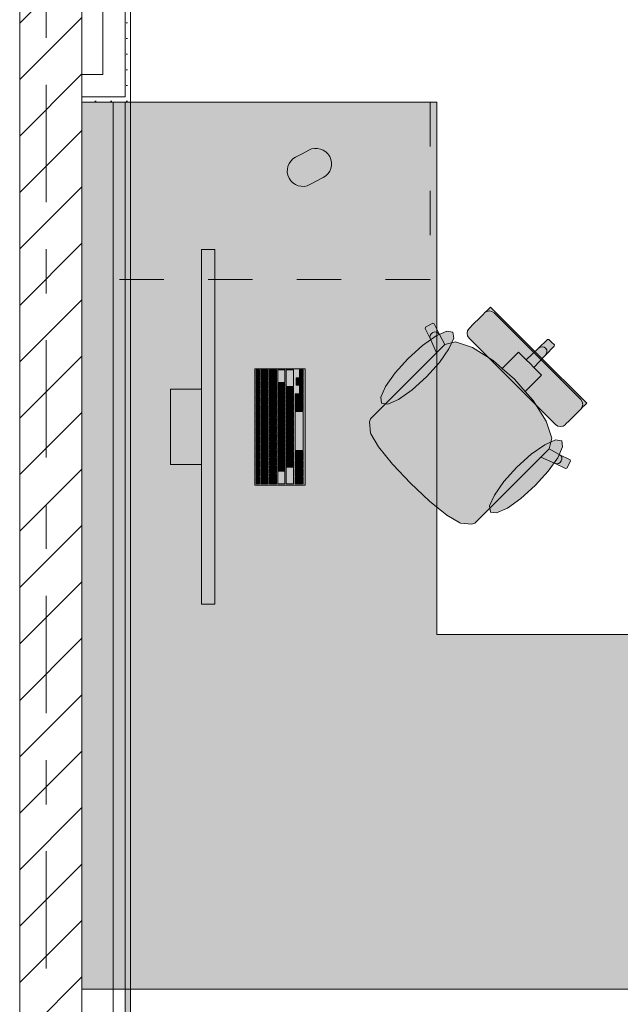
# Model space of a CAD drawing. Header units: metres. Extents: x -3.6 to 84.5, y -11 to 16.8.
# Tile 283 of 361: x 43.7 to 45, y 10.7 to 12.9. Entities that reach past the tile are written whole.
import ezdxf

# ---------------------------------------------------------------- set-up
doc = ezdxf.new("R2010")
doc.units = ezdxf.units.M
doc.header["$MEASUREMENT"] = 0
for name, pattern in [('Strichlinie doppelt', [0.546806, 0.264583, -0.105833, 0.070556, -0.105833]), ('Strichlinie eng', [0.115, 0.075, -0.04]), ('Wipeout_Contour', [1, 0, -1])]:
    doc.linetypes.add(name, pattern=pattern)
for name, color, linetype in [('451 - Universal.Achsen Raster', 7, 'Continuous'), ('605 - Struktur.Wand Innen', 7, 'Continuous'), ('701 - Einrichtung.Möbel', 7, 'Continuous'), ('Neubau_606 - Struktur.Wand Innen Ausbau', 7, 'Continuous'), ('Neubau_653 - Abdeckung.TB Verkofferung', 7, 'Continuous')]:
    doc.layers.add(name, color=color, linetype=linetype)
pattern_1 = [(45, (0, 0), (-0.01767767, 0.01767767), [0, -0.025])]

msp = doc.modelspace()

# ---------------------------------------------------------------- hatches: boundary and pattern name
at = {"layer": '701 - Einrichtung.Möbel', "linetype": 'Continuous', "lineweight": 0, "true_color": 0x3a3a3a}
for points in [[(43.81, 10.69), (46.01, 10.69), (46.01, 11.49), (44.61, 11.49), (44.61, 12.69), (43.81, 12.69)], [(44.3066, 12.5741), (44.2916, 12.5661, 0.994302), (44.3244, 12.5043), (44.3544, 12.5203, 1), (44.3216, 12.5821)], [(44.1099, 11.5578), (44.1099, 12.3578), (44.0799, 12.3578), (44.0799, 11.5578)], [(44.683, 12.1582), (44.7806, 12.0606), (44.8397, 12.1197), (44.7313, 12.2282), (44.726, 12.2229), (44.7236, 12.2205), (44.7181, 12.215), (44.7156, 12.2125), (44.7085, 12.2054), (44.6911, 12.188), (44.6853, 12.1822), (44.6829, 12.1798), (44.6796, 12.1749), (44.6784, 12.169), (44.6796, 12.1632)], [(44.4969, 12.0123), (44.4775, 11.9928), (44.4607, 11.9761), (44.4584, 11.9691), (44.4608, 11.9439), (44.4614, 11.9424), (44.4792, 11.913), (44.5106, 11.8739), (44.5111, 11.8733), (44.5509, 11.8309), (44.8691, 12.1491), (44.8629, 12.1553), (44.8597, 12.1552), (44.8398, 12.1353), (44.812, 12.1093), (44.7948, 12.1265), (44.7787, 12.1104), (44.7578, 12.0895), (44.7373, 12.1074), (44.6906, 12.137), (44.6523, 12.1497), (44.6284, 12.1436), (44.616, 12.1663), (44.604, 12.1907), (44.601, 12.1916), (44.5849, 12.1831), (44.5839, 12.1801), (44.5959, 12.1558), (44.6097, 12.1251)], [(44.5456, 12.1122), (44.5164, 12.0799), (44.4948, 12.0494), (44.4841, 12.0252), (44.4859, 12.0112), (44.4999, 12.0094), (44.524, 12.0201), (44.5546, 12.0417), (44.5869, 12.0709), (44.6161, 12.1032), (44.6377, 12.1338), (44.6484, 12.1579), (44.6466, 12.1719), (44.6326, 12.1737), (44.6085, 12.163), (44.5779, 12.1414)], [(44.7323, 11.7769), (44.845, 11.8897), (44.8758, 11.8759), (44.9001, 11.8639), (44.9031, 11.8649), (44.9116, 11.881), (44.9106, 11.884), (44.8863, 11.896), (44.8636, 11.9084), (44.8697, 11.9323), (44.857, 11.9706), (44.8274, 12.0174), (44.8095, 12.0378), (44.8304, 12.0587), (44.8465, 12.0749), (44.8293, 12.092), (44.8553, 12.1198), (44.8752, 12.1397), (44.8753, 12.1429), (44.8691, 12.1491), (44.5509, 11.8309), (44.5933, 11.7911), (44.5939, 11.7907), (44.633, 11.7592), (44.6624, 11.7414), (44.6639, 11.7408), (44.6891, 11.7384), (44.6961, 11.7407), (44.7128, 11.7575)], [(44.8782, 11.963), (44.8832, 11.9596), (44.889, 11.9585), (44.8949, 11.9596), (44.8998, 11.9629), (44.9022, 11.9653), (44.908, 11.9711), (44.9254, 11.9885), (44.9325, 11.9956), (44.935, 11.9981), (44.9405, 12.0036), (44.9429, 12.006), (44.9482, 12.0113), (44.8397, 12.1197), (44.7806, 12.0606)], [(44.3139, 11.8268), (44.3139, 12.0888), (44.1999, 12.0888), (44.1999, 11.8268)], [(44.2109, 12.0783), (44.2109, 12.0866), (44.2107, 12.0868), (44.2031, 12.0868), (44.2029, 12.0866), (44.2029, 12.07), (44.2031, 12.0698), (44.2107, 12.0698), (44.2109, 12.07)], [(44.2299, 12.0748), (44.2299, 12.0861), (44.2297, 12.0863), (44.2141, 12.0863), (44.2139, 12.0861), (44.2139, 12.0635), (44.2141, 12.0633), (44.2297, 12.0633), (44.2299, 12.0635)], [(44.2489, 12.0783), (44.2489, 12.0861), (44.2487, 12.0863), (44.2331, 12.0863), (44.2329, 12.0861), (44.2329, 12.0705), (44.2331, 12.0703), (44.2487, 12.0703), (44.2489, 12.0705)], [(44.2679, 12.0721), (44.2679, 12.0861), (44.2677, 12.0863), (44.2521, 12.0863), (44.2519, 12.0861), (44.2519, 12.058), (44.2521, 12.0578), (44.2677, 12.0578), (44.2679, 12.058)], [(44.2869, 12.0676), (44.2869, 12.0861), (44.2867, 12.0863), (44.2711, 12.0863), (44.2709, 12.0861), (44.2709, 12.049), (44.2711, 12.0488), (44.2867, 12.0488), (44.2869, 12.049)], [(44.3089, 12.0783), (44.3089, 12.0861), (44.3087, 12.0863), (44.3011, 12.0863), (44.3009, 12.0861), (44.3009, 12.0705), (44.3011, 12.0703), (44.3087, 12.0703), (44.3089, 12.0705)], [(44.2109, 12.0598), (44.2109, 12.0681), (44.2107, 12.0683), (44.2031, 12.0683), (44.2029, 12.0681), (44.2029, 12.0515), (44.2031, 12.0513), (44.2107, 12.0513), (44.2109, 12.0515)], [(44.2299, 12.0533), (44.2299, 12.0611), (44.2297, 12.0613), (44.2141, 12.0613), (44.2139, 12.0611), (44.2139, 12.0455), (44.2141, 12.0453), (44.2297, 12.0453), (44.2299, 12.0455)], [(44.2489, 12.0603), (44.2489, 12.0681), (44.2487, 12.0683), (44.2331, 12.0683), (44.2329, 12.0681), (44.2329, 12.0525), (44.2331, 12.0523), (44.2487, 12.0523), (44.2489, 12.0525)], [(44.3009, 12.0603), (44.3009, 12.0681), (44.3007, 12.0683), (44.2931, 12.0683), (44.2929, 12.0681), (44.2929, 12.0525), (44.2931, 12.0523), (44.3007, 12.0523), (44.3009, 12.0525)], [(44.3089, 12.0603), (44.3089, 12.0681), (44.3087, 12.0683), (44.3011, 12.0683), (44.3009, 12.0681), (44.3009, 12.0525), (44.3011, 12.0523), (44.3087, 12.0523), (44.3089, 12.0525)], [(44.0799, 12.0428), (44.0099, 12.0428), (44.0099, 11.8728), (44.0799, 11.8728)], [(44.2109, 12.0413), (44.2109, 12.0496), (44.2107, 12.0498), (44.2031, 12.0498), (44.2029, 12.0496), (44.2029, 12.033), (44.2031, 12.0328), (44.2107, 12.0328), (44.2109, 12.033)], [(44.2299, 12.0353), (44.2299, 12.0431), (44.2297, 12.0433), (44.2141, 12.0433), (44.2139, 12.0431), (44.2139, 12.0275), (44.2141, 12.0273), (44.2297, 12.0273), (44.2299, 12.0275)], [(44.2489, 12.0423), (44.2489, 12.0501), (44.2487, 12.0503), (44.2331, 12.0503), (44.2329, 12.0501), (44.2329, 12.0345), (44.2331, 12.0343), (44.2487, 12.0343), (44.2489, 12.0345)], [(44.2679, 12.0478), (44.2679, 12.0556), (44.2677, 12.0558), (44.2521, 12.0558), (44.2519, 12.0556), (44.2519, 12.04), (44.2521, 12.0398), (44.2677, 12.0398), (44.2679, 12.04)], [(44.2679, 12.0298), (44.2679, 12.0376), (44.2677, 12.0378), (44.2521, 12.0378), (44.2519, 12.0376), (44.2519, 12.022), (44.2521, 12.0218), (44.2677, 12.0218), (44.2679, 12.022)], [(44.2869, 12.0388), (44.2869, 12.0466), (44.2867, 12.0468), (44.2711, 12.0468), (44.2709, 12.0466), (44.2709, 12.031), (44.2711, 12.0308), (44.2867, 12.0308), (44.2869, 12.031)], [(44.3089, 12.0423), (44.3089, 12.0501), (44.3087, 12.0503), (44.3011, 12.0503), (44.3009, 12.0501), (44.3009, 12.0345), (44.3011, 12.0343), (44.3087, 12.0343), (44.3089, 12.0345)], [(44.2109, 12.0228), (44.2109, 12.0311), (44.2107, 12.0313), (44.2031, 12.0313), (44.2029, 12.0311), (44.2029, 12.0145), (44.2031, 12.0143), (44.2107, 12.0143), (44.2109, 12.0145)], [(44.2299, 12.0173), (44.2299, 12.0251), (44.2297, 12.0253), (44.2141, 12.0253), (44.2139, 12.0251), (44.2139, 12.0095), (44.2141, 12.0093), (44.2297, 12.0093), (44.2299, 12.0095)], [(44.2489, 12.0243), (44.2489, 12.0321), (44.2487, 12.0323), (44.2331, 12.0323), (44.2329, 12.0321), (44.2329, 12.0165), (44.2331, 12.0163), (44.2487, 12.0163), (44.2489, 12.0165)], [(44.2489, 12.0063), (44.2489, 12.0141), (44.2487, 12.0143), (44.2331, 12.0143), (44.2329, 12.0141), (44.2329, 11.9985), (44.2331, 11.9983), (44.2487, 11.9983), (44.2489, 11.9985)], [(44.2679, 12.0118), (44.2679, 12.0196), (44.2677, 12.0198), (44.2521, 12.0198), (44.2519, 12.0196), (44.2519, 12.004), (44.2521, 12.0038), (44.2677, 12.0038), (44.2679, 12.004)], [(44.2869, 12.0208), (44.2869, 12.0286), (44.2867, 12.0288), (44.2711, 12.0288), (44.2709, 12.0286), (44.2709, 12.013), (44.2711, 12.0128), (44.2867, 12.0128), (44.2869, 12.013)], [(44.3089, 12.0243), (44.3089, 12.0321), (44.3087, 12.0323), (44.2911, 12.0323), (44.2909, 12.0321), (44.2909, 12.0165), (44.2911, 12.0163), (44.3087, 12.0163), (44.3089, 12.0165)], [(44.3089, 12.0046), (44.3089, 12.0141), (44.3087, 12.0143), (44.2911, 12.0143), (44.2909, 12.0141), (44.2909, 11.995), (44.2911, 11.9948), (44.3087, 11.9948), (44.3089, 11.995)], [(44.2109, 12.0043), (44.2109, 12.0126), (44.2107, 12.0128), (44.2031, 12.0128), (44.2029, 12.0126), (44.2029, 11.996), (44.2031, 11.9958), (44.2107, 11.9958), (44.2109, 11.996)], [(44.2109, 11.9858), (44.2109, 11.9941), (44.2107, 11.9943), (44.2031, 11.9943), (44.2029, 11.9941), (44.2029, 11.9775), (44.2031, 11.9773), (44.2107, 11.9773), (44.2109, 11.9775)], [(44.2299, 11.9993), (44.2299, 12.0071), (44.2297, 12.0073), (44.2141, 12.0073), (44.2139, 12.0071), (44.2139, 11.9915), (44.2141, 11.9913), (44.2297, 11.9913), (44.2299, 11.9915)], [(44.2489, 11.9883), (44.2489, 11.9961), (44.2487, 11.9963), (44.2331, 11.9963), (44.2329, 11.9961), (44.2329, 11.9805), (44.2331, 11.9803), (44.2487, 11.9803), (44.2489, 11.9805)], [(44.2679, 11.9938), (44.2679, 12.0016), (44.2677, 12.0018), (44.2521, 12.0018), (44.2519, 12.0016), (44.2519, 11.986), (44.2521, 11.9858), (44.2677, 11.9858), (44.2679, 11.986)], [(44.2869, 12.0028), (44.2869, 12.0106), (44.2867, 12.0108), (44.2711, 12.0108), (44.2709, 12.0106), (44.2709, 11.995), (44.2711, 11.9948), (44.2867, 11.9948), (44.2869, 11.995)], [(44.2869, 11.9848), (44.2869, 11.9926), (44.2867, 11.9928), (44.2711, 11.9928), (44.2709, 11.9926), (44.2709, 11.977), (44.2711, 11.9768), (44.2867, 11.9768), (44.2869, 11.977)], [(44.3089, 11.9488), (44.3089, 11.9926), (44.3087, 11.9928), (44.2911, 11.9928), (44.2909, 11.9926), (44.2909, 11.905), (44.2911, 11.9048), (44.3087, 11.9048), (44.3089, 11.905)], [(44.2109, 11.9673), (44.2109, 11.9756), (44.2107, 11.9758), (44.2031, 11.9758), (44.2029, 11.9756), (44.2029, 11.959), (44.2031, 11.9588), (44.2107, 11.9588), (44.2109, 11.959)], [(44.2299, 11.9813), (44.2299, 11.9891), (44.2297, 11.9893), (44.2141, 11.9893), (44.2139, 11.9891), (44.2139, 11.9735), (44.2141, 11.9733), (44.2297, 11.9733), (44.2299, 11.9735)], [(44.2299, 11.9633), (44.2299, 11.9711), (44.2297, 11.9713), (44.2141, 11.9713), (44.2139, 11.9711), (44.2139, 11.9555), (44.2141, 11.9553), (44.2297, 11.9553), (44.2299, 11.9555)], [(44.2489, 11.9703), (44.2489, 11.9781), (44.2487, 11.9783), (44.2331, 11.9783), (44.2329, 11.9781), (44.2329, 11.9625), (44.2331, 11.9623), (44.2487, 11.9623), (44.2489, 11.9625)], [(44.2679, 11.9758), (44.2679, 11.9836), (44.2677, 11.9838), (44.2521, 11.9838), (44.2519, 11.9836), (44.2519, 11.968), (44.2521, 11.9678), (44.2677, 11.9678), (44.2679, 11.968)], [(44.2869, 11.9668), (44.2869, 11.9746), (44.2867, 11.9748), (44.2711, 11.9748), (44.2709, 11.9746), (44.2709, 11.959), (44.2711, 11.9588), (44.2867, 11.9588), (44.2869, 11.959)], [(44.2109, 11.9488), (44.2109, 11.9571), (44.2107, 11.9573), (44.2031, 11.9573), (44.2029, 11.9571), (44.2029, 11.9405), (44.2031, 11.9403), (44.2107, 11.9403), (44.2109, 11.9405)], [(44.2299, 11.9453), (44.2299, 11.9531), (44.2297, 11.9533), (44.2141, 11.9533), (44.2139, 11.9531), (44.2139, 11.9375), (44.2141, 11.9373), (44.2297, 11.9373), (44.2299, 11.9375)], [(44.2489, 11.9523), (44.2489, 11.9601), (44.2487, 11.9603), (44.2331, 11.9603), (44.2329, 11.9601), (44.2329, 11.9445), (44.2331, 11.9443), (44.2487, 11.9443), (44.2489, 11.9445)], [(44.2679, 11.9578), (44.2679, 11.9656), (44.2677, 11.9658), (44.2521, 11.9658), (44.2519, 11.9656), (44.2519, 11.95), (44.2521, 11.9498), (44.2677, 11.9498), (44.2679, 11.95)], [(44.2679, 11.9398), (44.2679, 11.9476), (44.2677, 11.9478), (44.2521, 11.9478), (44.2519, 11.9476), (44.2519, 11.932), (44.2521, 11.9318), (44.2677, 11.9318), (44.2679, 11.932)], [(44.2869, 11.9488), (44.2869, 11.9566), (44.2867, 11.9568), (44.2711, 11.9568), (44.2709, 11.9566), (44.2709, 11.941), (44.2711, 11.9408), (44.2867, 11.9408), (44.2869, 11.941)], [(44.2109, 11.9303), (44.2109, 11.9386), (44.2107, 11.9388), (44.2031, 11.9388), (44.2029, 11.9386), (44.2029, 11.922), (44.2031, 11.9218), (44.2107, 11.9218), (44.2109, 11.922)], [(44.2299, 11.9273), (44.2299, 11.9351), (44.2297, 11.9353), (44.2141, 11.9353), (44.2139, 11.9351), (44.2139, 11.9195), (44.2141, 11.9193), (44.2297, 11.9193), (44.2299, 11.9195)], [(44.2489, 11.9343), (44.2489, 11.9421), (44.2487, 11.9423), (44.2331, 11.9423), (44.2329, 11.9421), (44.2329, 11.9265), (44.2331, 11.9263), (44.2487, 11.9263), (44.2489, 11.9265)], [(44.2679, 11.9218), (44.2679, 11.9296), (44.2677, 11.9298), (44.2521, 11.9298), (44.2519, 11.9296), (44.2519, 11.914), (44.2521, 11.9138), (44.2677, 11.9138), (44.2679, 11.914)], [(44.2869, 11.9308), (44.2869, 11.9386), (44.2867, 11.9388), (44.2711, 11.9388), (44.2709, 11.9386), (44.2709, 11.923), (44.2711, 11.9228), (44.2867, 11.9228), (44.2869, 11.923)], [(44.8322, 11.8256), (44.8614, 11.8579), (44.883, 11.8885), (44.8937, 11.9126), (44.8919, 11.9266), (44.8779, 11.9284), (44.8538, 11.9177), (44.8232, 11.8961), (44.7909, 11.8669), (44.7617, 11.8346), (44.7401, 11.804), (44.7294, 11.7799), (44.7312, 11.7659), (44.7452, 11.7641), (44.7694, 11.7748), (44.7999, 11.7964)], [(44.2109, 11.9118), (44.2109, 11.9201), (44.2107, 11.9203), (44.2031, 11.9203), (44.2029, 11.9201), (44.2029, 11.9035), (44.2031, 11.9033), (44.2107, 11.9033), (44.2109, 11.9035)], [(44.2299, 11.9093), (44.2299, 11.9171), (44.2297, 11.9173), (44.2141, 11.9173), (44.2139, 11.9171), (44.2139, 11.9015), (44.2141, 11.9013), (44.2297, 11.9013), (44.2299, 11.9015)], [(44.2489, 11.9163), (44.2489, 11.9241), (44.2487, 11.9243), (44.2331, 11.9243), (44.2329, 11.9241), (44.2329, 11.9085), (44.2331, 11.9083), (44.2487, 11.9083), (44.2489, 11.9085)], [(44.2489, 11.8983), (44.2489, 11.9061), (44.2487, 11.9063), (44.2331, 11.9063), (44.2329, 11.9061), (44.2329, 11.8905), (44.2331, 11.8903), (44.2487, 11.8903), (44.2489, 11.8905)], [(44.2679, 11.9038), (44.2679, 11.9116), (44.2677, 11.9118), (44.2521, 11.9118), (44.2519, 11.9116), (44.2519, 11.896), (44.2521, 11.8958), (44.2677, 11.8958), (44.2679, 11.896)], [(44.2869, 11.9128), (44.2869, 11.9206), (44.2867, 11.9208), (44.2711, 11.9208), (44.2709, 11.9206), (44.2709, 11.905), (44.2711, 11.9048), (44.2867, 11.9048), (44.2869, 11.905)], [(44.2109, 11.8933), (44.2109, 11.9016), (44.2107, 11.9018), (44.2031, 11.9018), (44.2029, 11.9016), (44.2029, 11.885), (44.2031, 11.8848), (44.2107, 11.8848), (44.2109, 11.885)], [(44.2109, 11.8748), (44.2109, 11.8831), (44.2107, 11.8833), (44.2031, 11.8833), (44.2029, 11.8831), (44.2029, 11.8665), (44.2031, 11.8663), (44.2107, 11.8663), (44.2109, 11.8665)], [(44.2299, 11.8913), (44.2299, 11.8991), (44.2297, 11.8993), (44.2141, 11.8993), (44.2139, 11.8991), (44.2139, 11.8835), (44.2141, 11.8833), (44.2297, 11.8833), (44.2299, 11.8835)], [(44.2299, 11.8733), (44.2299, 11.8811), (44.2297, 11.8813), (44.2141, 11.8813), (44.2139, 11.8811), (44.2139, 11.8655), (44.2141, 11.8653), (44.2297, 11.8653), (44.2299, 11.8655)], [(44.2489, 11.8803), (44.2489, 11.8881), (44.2487, 11.8883), (44.2331, 11.8883), (44.2329, 11.8881), (44.2329, 11.8725), (44.2331, 11.8723), (44.2487, 11.8723), (44.2489, 11.8725)], [(44.2679, 11.8858), (44.2679, 11.8936), (44.2677, 11.8938), (44.2521, 11.8938), (44.2519, 11.8936), (44.2519, 11.878), (44.2521, 11.8778), (44.2677, 11.8778), (44.2679, 11.878)], [(44.2869, 11.8948), (44.2869, 11.9026), (44.2867, 11.9028), (44.2711, 11.9028), (44.2709, 11.9026), (44.2709, 11.887), (44.2711, 11.8868), (44.2867, 11.8868), (44.2869, 11.887)], [(44.2869, 11.8768), (44.2869, 11.8846), (44.2867, 11.8848), (44.2711, 11.8848), (44.2709, 11.8846), (44.2709, 11.869), (44.2711, 11.8688), (44.2867, 11.8688), (44.2869, 11.869)], [(44.3089, 11.8931), (44.3089, 11.9026), (44.3087, 11.9028), (44.2911, 11.9028), (44.2909, 11.9026), (44.2909, 11.8835), (44.2911, 11.8833), (44.3087, 11.8833), (44.3089, 11.8835)], [(44.3089, 11.8733), (44.3089, 11.8811), (44.3087, 11.8813), (44.2911, 11.8813), (44.2909, 11.8811), (44.2909, 11.8655), (44.2911, 11.8653), (44.3087, 11.8653), (44.3089, 11.8655)], [(44.2109, 11.8563), (44.2109, 11.8646), (44.2107, 11.8648), (44.2031, 11.8648), (44.2029, 11.8646), (44.2029, 11.848), (44.2031, 11.8478), (44.2107, 11.8478), (44.2109, 11.848)], [(44.2299, 11.8553), (44.2299, 11.8631), (44.2297, 11.8633), (44.2141, 11.8633), (44.2139, 11.8631), (44.2139, 11.8475), (44.2141, 11.8473), (44.2297, 11.8473), (44.2299, 11.8475)], [(44.2489, 11.8623), (44.2489, 11.8701), (44.2487, 11.8703), (44.2331, 11.8703), (44.2329, 11.8701), (44.2329, 11.8545), (44.2331, 11.8543), (44.2487, 11.8543), (44.2489, 11.8545)], [(44.2679, 11.8678), (44.2679, 11.8756), (44.2677, 11.8758), (44.2521, 11.8758), (44.2519, 11.8756), (44.2519, 11.86), (44.2521, 11.8598), (44.2677, 11.8598), (44.2679, 11.86)], [(44.2869, 11.8481), (44.2869, 11.8666), (44.2867, 11.8668), (44.2711, 11.8668), (44.2709, 11.8666), (44.2709, 11.8295), (44.2711, 11.8293), (44.2867, 11.8293), (44.2869, 11.8295)], [(44.3089, 11.8553), (44.3089, 11.8631), (44.3087, 11.8633), (44.2911, 11.8633), (44.2909, 11.8631), (44.2909, 11.8475), (44.2911, 11.8473), (44.3087, 11.8473), (44.3089, 11.8475)], [(44.2109, 11.8378), (44.2109, 11.8461), (44.2107, 11.8463), (44.2031, 11.8463), (44.2029, 11.8461), (44.2029, 11.8295), (44.2031, 11.8293), (44.2107, 11.8293), (44.2109, 11.8295)], [(44.2299, 11.8373), (44.2299, 11.8451), (44.2297, 11.8453), (44.2141, 11.8453), (44.2139, 11.8451), (44.2139, 11.8295), (44.2141, 11.8293), (44.2297, 11.8293), (44.2299, 11.8295)], [(44.2489, 11.8408), (44.2489, 11.8521), (44.2487, 11.8523), (44.2331, 11.8523), (44.2329, 11.8521), (44.2329, 11.8295), (44.2331, 11.8293), (44.2487, 11.8293), (44.2489, 11.8295)], [(44.2679, 11.8436), (44.2679, 11.8576), (44.2677, 11.8578), (44.2521, 11.8578), (44.2519, 11.8576), (44.2519, 11.8295), (44.2521, 11.8293), (44.2677, 11.8293), (44.2679, 11.8295)], [(44.3089, 11.8373), (44.3089, 11.8451), (44.3087, 11.8453), (44.2911, 11.8453), (44.2909, 11.8451), (44.2909, 11.8295), (44.2911, 11.8293), (44.3087, 11.8293), (44.3089, 11.8295)]]:
    msp.add_hatch(color=250, dxfattribs=at).paths.add_polyline_path(points)
at = {"layer": 'Neubau_606 - Struktur.Wand Innen Ausbau', "linetype": 'Continuous', "lineweight": 0, "true_color": 0x000000}
h = msp.add_hatch(dxfattribs=at)
h.set_pattern_fill('Gips_0001', color=18, style=0, pattern_type=2)
h.set_pattern_definition(pattern_1)
h.paths.add_polyline_path([(43.92, 12.7025), (43.92, 13.445), (43.9075, 13.445), (43.9075, 12.7025)])
h = msp.add_hatch(dxfattribs=at)
h.set_pattern_fill('Gips_0001', color=18, style=0, pattern_type=2)
h.set_pattern_definition(pattern_1)
h.paths.add_polyline_path([(43.9075, 12.7025), (43.9075, 12.69), (43.92, 12.69)])
h = msp.add_hatch(dxfattribs=at)
h.set_pattern_fill('Gips_0001', color=18, style=0, pattern_type=2)
h.set_pattern_definition(pattern_1)
h.paths.add_polyline_path([(43.9075, 12.7025), (43.92, 12.69), (43.92, 12.7025)])
at = {"layer": 'Neubau_653 - Abdeckung.TB Verkofferung', "linetype": 'Continuous', "lineweight": 0, "true_color": 0x000000}
h = msp.add_hatch(dxfattribs=at)
h.set_pattern_fill('Gips_0001', color=18, style=0, pattern_type=2)
h.set_pattern_definition(pattern_1)
h.paths.add_polyline_path([(43.92, 8.6495), (43.92, 12.69), (43.9075, 12.69), (43.9075, 8.6495)])

# ---------------------------------------------------------------- linework, layer by layer
at = {"layer": '701 - Einrichtung.Möbel', "color": 7, "linetype": 'Strichlinie eng', "lineweight": 5, "true_color": 0xebebeb}
for p, q in [((44.595, 12.69), (44.595, 12.29)), ((44.595, 12.29), (43.81, 12.29))]:
    msp.add_line(p, q, dxfattribs=at)
at = {"layer": '701 - Einrichtung.Möbel', "color": 7, "linetype": 'Continuous', "lineweight": 5, "true_color": 0xebebeb}
for p, q in [((44.7156, 12.2125), (44.7181, 12.215)), ((44.7181, 12.215), (44.7236, 12.2205)), ((44.723, 12.2183), (44.7181, 12.215)), ((44.7289, 12.2194), (44.723, 12.2183)), ((44.7236, 12.2205), (44.726, 12.2229)), ((44.726, 12.2229), (44.7313, 12.2282)), ((44.7347, 12.2182), (44.7289, 12.2194)), ((44.7313, 12.2282), (44.8397, 12.1197)), ((44.7397, 12.2149), (44.7347, 12.2182)), ((44.8373, 12.1173), (44.7397, 12.2149)), ((44.6911, 12.188), (44.7085, 12.2054)), ((44.7085, 12.2054), (44.7156, 12.2125)), ((44.5839, 12.1801), (44.5849, 12.1831)), ((44.5959, 12.1558), (44.5839, 12.1801)), ((44.5849, 12.1831), (44.601, 12.1916)), ((44.5976, 12.1681), (44.6011, 12.1709)), ((44.601, 12.1916), (44.604, 12.1907)), ((44.6011, 12.1709), (44.6053, 12.1722)), ((44.604, 12.1907), (44.616, 12.1663)), ((44.6053, 12.1722), (44.6096, 12.1718)), ((44.6096, 12.1718), (44.6134, 12.1697)), ((44.6134, 12.1697), (44.616, 12.1663)), ((44.6784, 12.169), (44.6796, 12.1749)), ((44.6796, 12.1749), (44.6829, 12.1798)), ((44.6829, 12.1798), (44.6853, 12.1822)), ((44.6853, 12.1822), (44.6911, 12.188)), ((44.5948, 12.16), (44.5954, 12.1643)), ((44.5959, 12.1558), (44.5948, 12.16)), ((44.5954, 12.1643), (44.5976, 12.1681)), ((44.6097, 12.1251), (44.5959, 12.1558)), ((44.616, 12.1663), (44.6284, 12.1436)), ((44.6284, 12.1436), (44.6523, 12.1497)), ((44.6523, 12.1497), (44.6906, 12.137)), ((44.6796, 12.1632), (44.6784, 12.169)), ((44.683, 12.1582), (44.6796, 12.1632)), ((44.7806, 12.0606), (44.683, 12.1582)), ((44.8398, 12.1353), (44.8597, 12.1552)), ((44.8597, 12.1552), (44.8629, 12.1553)), ((44.8629, 12.1553), (44.8691, 12.1491)), ((44.8753, 12.1429), (44.8691, 12.1491)), ((44.4969, 12.0123), (44.6097, 12.1251)), ((44.6282, 12.1435), (44.6097, 12.1251)), ((44.6282, 12.1435), (44.6284, 12.1436)), ((44.6906, 12.137), (44.7373, 12.1074)), ((44.7787, 12.1104), (44.7948, 12.1265)), ((44.7948, 12.1265), (44.812, 12.1093)), ((44.812, 12.1093), (44.8398, 12.1353)), ((44.8398, 12.1353), (44.8435, 12.1378)), ((44.8435, 12.1378), (44.8478, 12.1388)), ((44.8478, 12.1388), (44.8521, 12.138)), ((44.8521, 12.138), (44.8556, 12.1356)), ((44.8553, 12.1198), (44.8752, 12.1397)), ((44.858, 12.1321), (44.8556, 12.1356)), ((44.8578, 12.1235), (44.8587, 12.1278)), ((44.8587, 12.1278), (44.858, 12.1321)), ((44.8752, 12.1397), (44.8753, 12.1429)), ((44.7373, 12.1074), (44.7578, 12.0895)), ((44.7578, 12.0895), (44.7787, 12.1104)), ((44.812, 12.1093), (44.8207, 12.1007)), ((44.8293, 12.092), (44.8553, 12.1198)), ((44.8373, 12.1173), (44.9349, 12.0197)), ((44.9482, 12.0113), (44.8397, 12.1197)), ((44.8553, 12.1198), (44.8578, 12.1235)), ((44.7578, 12.0895), (44.7854, 12.0654)), ((44.8293, 12.092), (44.8207, 12.1007)), ((44.8465, 12.0749), (44.8293, 12.092)), ((44.7806, 12.0606), (44.8782, 11.963)), ((44.8095, 12.0378), (44.7854, 12.0654)), ((44.8095, 12.0378), (44.8304, 12.0587)), ((44.8304, 12.0587), (44.8465, 12.0749)), ((44.8274, 12.0174), (44.8095, 12.0378)), ((44.857, 11.9706), (44.8274, 12.0174)), ((44.9349, 12.0197), (44.9382, 12.0147)), ((44.9382, 12.0147), (44.9394, 12.0089)), ((44.4607, 11.9761), (44.4775, 11.9928)), ((44.4775, 11.9928), (44.4969, 12.0123)), ((44.9254, 11.9885), (44.9325, 11.9956)), ((44.9325, 11.9956), (44.935, 11.9981)), ((44.935, 11.9981), (44.9405, 12.0036)), ((44.9383, 12.003), (44.935, 11.9981)), ((44.9394, 12.0089), (44.9383, 12.003)), ((44.9405, 12.0036), (44.9429, 12.006)), ((44.9429, 12.006), (44.9482, 12.0113)), ((44.4584, 11.9691), (44.4607, 11.9761)), ((44.8697, 11.9323), (44.857, 11.9706)), ((44.9022, 11.9653), (44.908, 11.9711)), ((44.908, 11.9711), (44.9254, 11.9885)), ((44.4608, 11.9439), (44.4584, 11.9691)), ((44.8782, 11.963), (44.8832, 11.9596)), ((44.8832, 11.9596), (44.889, 11.9585)), ((44.889, 11.9585), (44.8949, 11.9596)), ((44.8949, 11.9596), (44.8998, 11.9629)), ((44.8998, 11.9629), (44.9022, 11.9653)), ((44.4614, 11.9424), (44.4608, 11.9439)), ((44.4792, 11.913), (44.4614, 11.9424)), ((44.8636, 11.9084), (44.8697, 11.9323)), ((44.5106, 11.8739), (44.4792, 11.913)), ((44.8635, 11.9082), (44.845, 11.8897)), ((44.8635, 11.9082), (44.8636, 11.9084)), ((44.8863, 11.896), (44.8636, 11.9084)), ((44.7323, 11.7769), (44.845, 11.8897)), ((44.845, 11.8897), (44.8758, 11.8759)), ((44.8897, 11.8934), (44.8863, 11.896)), ((44.9106, 11.884), (44.8863, 11.896)), ((44.8881, 11.8776), (44.8909, 11.8811)), ((44.8918, 11.8897), (44.8897, 11.8934)), ((44.8909, 11.8811), (44.8922, 11.8853)), ((44.8922, 11.8853), (44.8918, 11.8897)), ((44.9031, 11.8649), (44.9116, 11.881)), ((44.9116, 11.881), (44.9106, 11.884)), ((44.5111, 11.8733), (44.5106, 11.8739)), ((44.5509, 11.8309), (44.5111, 11.8733)), ((44.8758, 11.8759), (44.8799, 11.8748)), ((44.8758, 11.8759), (44.9001, 11.8639)), ((44.8799, 11.8748), (44.8843, 11.8754)), ((44.8843, 11.8754), (44.8881, 11.8776)), ((44.9001, 11.8639), (44.9031, 11.8649)), ((44.5509, 11.8309), (44.5933, 11.7911)), ((44.5933, 11.7911), (44.5939, 11.7907)), ((44.5939, 11.7907), (44.633, 11.7592)), ((44.7128, 11.7575), (44.7323, 11.7769)), ((44.633, 11.7592), (44.6624, 11.7414)), ((44.6961, 11.7407), (44.7128, 11.7575)), ((44.6624, 11.7414), (44.6639, 11.7408)), ((44.6639, 11.7408), (44.6891, 11.7384)), ((44.6891, 11.7384), (44.6961, 11.7407))]:
    msp.add_line(p, q, dxfattribs=at)
at = {"layer": '701 - Einrichtung.Möbel', "color": 7, "linetype": 'Continuous', "lineweight": 5, "true_color": 0xebebeb, "flags": 128}
for points in [[(43.81, 10.69), (43.81, 12.69), (44.61, 12.69), (44.61, 11.49), (46.01, 11.49), (46.01, 10.69)], [(44.1099, 11.5578), (44.1099, 12.3578), (44.0799, 12.3578), (44.0799, 11.5578)], [(44.5456, 12.1122), (44.5779, 12.1414), (44.6085, 12.163), (44.6326, 12.1737), (44.6466, 12.1719), (44.6484, 12.1579), (44.6377, 12.1338), (44.6161, 12.1032), (44.5869, 12.0709), (44.5546, 12.0417), (44.524, 12.0201), (44.4999, 12.0094), (44.4859, 12.0112), (44.4841, 12.0252), (44.4948, 12.0494), (44.5164, 12.0799)], [(44.3139, 11.8268), (44.3139, 12.0888), (44.1999, 12.0888), (44.1999, 11.8268)], [(44.2109, 12.0783), (44.2109, 12.0866), (44.2107, 12.0868), (44.2031, 12.0868), (44.2029, 12.0866), (44.2029, 12.07), (44.2031, 12.0698), (44.2107, 12.0698), (44.2109, 12.07)], [(44.2299, 12.0748), (44.2299, 12.0861), (44.2297, 12.0863), (44.2141, 12.0863), (44.2139, 12.0861), (44.2139, 12.0635), (44.2141, 12.0633), (44.2297, 12.0633), (44.2299, 12.0635)], [(44.2489, 12.0783), (44.2489, 12.0861), (44.2487, 12.0863), (44.2331, 12.0863), (44.2329, 12.0861), (44.2329, 12.0705), (44.2331, 12.0703), (44.2487, 12.0703), (44.2489, 12.0705)], [(44.2679, 12.0721), (44.2679, 12.0861), (44.2677, 12.0863), (44.2521, 12.0863), (44.2519, 12.0861), (44.2519, 12.058), (44.2521, 12.0578), (44.2677, 12.0578), (44.2679, 12.058)], [(44.2869, 12.0676), (44.2869, 12.0861), (44.2867, 12.0863), (44.2711, 12.0863), (44.2709, 12.0861), (44.2709, 12.049), (44.2711, 12.0488), (44.2867, 12.0488), (44.2869, 12.049)], [(44.3089, 12.0783), (44.3089, 12.0861), (44.3087, 12.0863), (44.3011, 12.0863), (44.3009, 12.0861), (44.3009, 12.0705), (44.3011, 12.0703), (44.3087, 12.0703), (44.3089, 12.0705)], [(44.2109, 12.0598), (44.2109, 12.0681), (44.2107, 12.0683), (44.2031, 12.0683), (44.2029, 12.0681), (44.2029, 12.0515), (44.2031, 12.0513), (44.2107, 12.0513), (44.2109, 12.0515)], [(44.2299, 12.0533), (44.2299, 12.0611), (44.2297, 12.0613), (44.2141, 12.0613), (44.2139, 12.0611), (44.2139, 12.0455), (44.2141, 12.0453), (44.2297, 12.0453), (44.2299, 12.0455)], [(44.2489, 12.0603), (44.2489, 12.0681), (44.2487, 12.0683), (44.2331, 12.0683), (44.2329, 12.0681), (44.2329, 12.0525), (44.2331, 12.0523), (44.2487, 12.0523), (44.2489, 12.0525)], [(44.3009, 12.0603), (44.3009, 12.0681), (44.3007, 12.0683), (44.2931, 12.0683), (44.2929, 12.0681), (44.2929, 12.0525), (44.2931, 12.0523), (44.3007, 12.0523), (44.3009, 12.0525)], [(44.3089, 12.0603), (44.3089, 12.0681), (44.3087, 12.0683), (44.3011, 12.0683), (44.3009, 12.0681), (44.3009, 12.0525), (44.3011, 12.0523), (44.3087, 12.0523), (44.3089, 12.0525)], [(44.0799, 12.0428), (44.0099, 12.0428), (44.0099, 11.8728), (44.0799, 11.8728)], [(44.2109, 12.0413), (44.2109, 12.0496), (44.2107, 12.0498), (44.2031, 12.0498), (44.2029, 12.0496), (44.2029, 12.033), (44.2031, 12.0328), (44.2107, 12.0328), (44.2109, 12.033)], [(44.2299, 12.0353), (44.2299, 12.0431), (44.2297, 12.0433), (44.2141, 12.0433), (44.2139, 12.0431), (44.2139, 12.0275), (44.2141, 12.0273), (44.2297, 12.0273), (44.2299, 12.0275)], [(44.2489, 12.0423), (44.2489, 12.0501), (44.2487, 12.0503), (44.2331, 12.0503), (44.2329, 12.0501), (44.2329, 12.0345), (44.2331, 12.0343), (44.2487, 12.0343), (44.2489, 12.0345)], [(44.2679, 12.0478), (44.2679, 12.0556), (44.2677, 12.0558), (44.2521, 12.0558), (44.2519, 12.0556), (44.2519, 12.04), (44.2521, 12.0398), (44.2677, 12.0398), (44.2679, 12.04)], [(44.2679, 12.0298), (44.2679, 12.0376), (44.2677, 12.0378), (44.2521, 12.0378), (44.2519, 12.0376), (44.2519, 12.022), (44.2521, 12.0218), (44.2677, 12.0218), (44.2679, 12.022)], [(44.2869, 12.0388), (44.2869, 12.0466), (44.2867, 12.0468), (44.2711, 12.0468), (44.2709, 12.0466), (44.2709, 12.031), (44.2711, 12.0308), (44.2867, 12.0308), (44.2869, 12.031)], [(44.3089, 12.0423), (44.3089, 12.0501), (44.3087, 12.0503), (44.3011, 12.0503), (44.3009, 12.0501), (44.3009, 12.0345), (44.3011, 12.0343), (44.3087, 12.0343), (44.3089, 12.0345)], [(44.2109, 12.0228), (44.2109, 12.0311), (44.2107, 12.0313), (44.2031, 12.0313), (44.2029, 12.0311), (44.2029, 12.0145), (44.2031, 12.0143), (44.2107, 12.0143), (44.2109, 12.0145)], [(44.2299, 12.0173), (44.2299, 12.0251), (44.2297, 12.0253), (44.2141, 12.0253), (44.2139, 12.0251), (44.2139, 12.0095), (44.2141, 12.0093), (44.2297, 12.0093), (44.2299, 12.0095)], [(44.2489, 12.0243), (44.2489, 12.0321), (44.2487, 12.0323), (44.2331, 12.0323), (44.2329, 12.0321), (44.2329, 12.0165), (44.2331, 12.0163), (44.2487, 12.0163), (44.2489, 12.0165)], [(44.2489, 12.0063), (44.2489, 12.0141), (44.2487, 12.0143), (44.2331, 12.0143), (44.2329, 12.0141), (44.2329, 11.9985), (44.2331, 11.9983), (44.2487, 11.9983), (44.2489, 11.9985)], [(44.2679, 12.0118), (44.2679, 12.0196), (44.2677, 12.0198), (44.2521, 12.0198), (44.2519, 12.0196), (44.2519, 12.004), (44.2521, 12.0038), (44.2677, 12.0038), (44.2679, 12.004)], [(44.2869, 12.0208), (44.2869, 12.0286), (44.2867, 12.0288), (44.2711, 12.0288), (44.2709, 12.0286), (44.2709, 12.013), (44.2711, 12.0128), (44.2867, 12.0128), (44.2869, 12.013)], [(44.3089, 12.0243), (44.3089, 12.0321), (44.3087, 12.0323), (44.2911, 12.0323), (44.2909, 12.0321), (44.2909, 12.0165), (44.2911, 12.0163), (44.3087, 12.0163), (44.3089, 12.0165)], [(44.3089, 12.0046), (44.3089, 12.0141), (44.3087, 12.0143), (44.2911, 12.0143), (44.2909, 12.0141), (44.2909, 11.995), (44.2911, 11.9948), (44.3087, 11.9948), (44.3089, 11.995)], [(44.2109, 12.0043), (44.2109, 12.0126), (44.2107, 12.0128), (44.2031, 12.0128), (44.2029, 12.0126), (44.2029, 11.996), (44.2031, 11.9958), (44.2107, 11.9958), (44.2109, 11.996)], [(44.2109, 11.9858), (44.2109, 11.9941), (44.2107, 11.9943), (44.2031, 11.9943), (44.2029, 11.9941), (44.2029, 11.9775), (44.2031, 11.9773), (44.2107, 11.9773), (44.2109, 11.9775)], [(44.2299, 11.9993), (44.2299, 12.0071), (44.2297, 12.0073), (44.2141, 12.0073), (44.2139, 12.0071), (44.2139, 11.9915), (44.2141, 11.9913), (44.2297, 11.9913), (44.2299, 11.9915)], [(44.2489, 11.9883), (44.2489, 11.9961), (44.2487, 11.9963), (44.2331, 11.9963), (44.2329, 11.9961), (44.2329, 11.9805), (44.2331, 11.9803), (44.2487, 11.9803), (44.2489, 11.9805)], [(44.2679, 11.9938), (44.2679, 12.0016), (44.2677, 12.0018), (44.2521, 12.0018), (44.2519, 12.0016), (44.2519, 11.986), (44.2521, 11.9858), (44.2677, 11.9858), (44.2679, 11.986)], [(44.2869, 12.0028), (44.2869, 12.0106), (44.2867, 12.0108), (44.2711, 12.0108), (44.2709, 12.0106), (44.2709, 11.995), (44.2711, 11.9948), (44.2867, 11.9948), (44.2869, 11.995)], [(44.2869, 11.9848), (44.2869, 11.9926), (44.2867, 11.9928), (44.2711, 11.9928), (44.2709, 11.9926), (44.2709, 11.977), (44.2711, 11.9768), (44.2867, 11.9768), (44.2869, 11.977)], [(44.3089, 11.9488), (44.3089, 11.9926), (44.3087, 11.9928), (44.2911, 11.9928), (44.2909, 11.9926), (44.2909, 11.905), (44.2911, 11.9048), (44.3087, 11.9048), (44.3089, 11.905)], [(44.2109, 11.9673), (44.2109, 11.9756), (44.2107, 11.9758), (44.2031, 11.9758), (44.2029, 11.9756), (44.2029, 11.959), (44.2031, 11.9588), (44.2107, 11.9588), (44.2109, 11.959)], [(44.2299, 11.9813), (44.2299, 11.9891), (44.2297, 11.9893), (44.2141, 11.9893), (44.2139, 11.9891), (44.2139, 11.9735), (44.2141, 11.9733), (44.2297, 11.9733), (44.2299, 11.9735)], [(44.2299, 11.9633), (44.2299, 11.9711), (44.2297, 11.9713), (44.2141, 11.9713), (44.2139, 11.9711), (44.2139, 11.9555), (44.2141, 11.9553), (44.2297, 11.9553), (44.2299, 11.9555)], [(44.2489, 11.9703), (44.2489, 11.9781), (44.2487, 11.9783), (44.2331, 11.9783), (44.2329, 11.9781), (44.2329, 11.9625), (44.2331, 11.9623), (44.2487, 11.9623), (44.2489, 11.9625)], [(44.2679, 11.9758), (44.2679, 11.9836), (44.2677, 11.9838), (44.2521, 11.9838), (44.2519, 11.9836), (44.2519, 11.968), (44.2521, 11.9678), (44.2677, 11.9678), (44.2679, 11.968)], [(44.2869, 11.9668), (44.2869, 11.9746), (44.2867, 11.9748), (44.2711, 11.9748), (44.2709, 11.9746), (44.2709, 11.959), (44.2711, 11.9588), (44.2867, 11.9588), (44.2869, 11.959)], [(44.2109, 11.9488), (44.2109, 11.9571), (44.2107, 11.9573), (44.2031, 11.9573), (44.2029, 11.9571), (44.2029, 11.9405), (44.2031, 11.9403), (44.2107, 11.9403), (44.2109, 11.9405)], [(44.2299, 11.9453), (44.2299, 11.9531), (44.2297, 11.9533), (44.2141, 11.9533), (44.2139, 11.9531), (44.2139, 11.9375), (44.2141, 11.9373), (44.2297, 11.9373), (44.2299, 11.9375)], [(44.2489, 11.9523), (44.2489, 11.9601), (44.2487, 11.9603), (44.2331, 11.9603), (44.2329, 11.9601), (44.2329, 11.9445), (44.2331, 11.9443), (44.2487, 11.9443), (44.2489, 11.9445)], [(44.2679, 11.9578), (44.2679, 11.9656), (44.2677, 11.9658), (44.2521, 11.9658), (44.2519, 11.9656), (44.2519, 11.95), (44.2521, 11.9498), (44.2677, 11.9498), (44.2679, 11.95)], [(44.2679, 11.9398), (44.2679, 11.9476), (44.2677, 11.9478), (44.2521, 11.9478), (44.2519, 11.9476), (44.2519, 11.932), (44.2521, 11.9318), (44.2677, 11.9318), (44.2679, 11.932)], [(44.2869, 11.9488), (44.2869, 11.9566), (44.2867, 11.9568), (44.2711, 11.9568), (44.2709, 11.9566), (44.2709, 11.941), (44.2711, 11.9408), (44.2867, 11.9408), (44.2869, 11.941)], [(44.2109, 11.9303), (44.2109, 11.9386), (44.2107, 11.9388), (44.2031, 11.9388), (44.2029, 11.9386), (44.2029, 11.922), (44.2031, 11.9218), (44.2107, 11.9218), (44.2109, 11.922)], [(44.2299, 11.9273), (44.2299, 11.9351), (44.2297, 11.9353), (44.2141, 11.9353), (44.2139, 11.9351), (44.2139, 11.9195), (44.2141, 11.9193), (44.2297, 11.9193), (44.2299, 11.9195)], [(44.2489, 11.9343), (44.2489, 11.9421), (44.2487, 11.9423), (44.2331, 11.9423), (44.2329, 11.9421), (44.2329, 11.9265), (44.2331, 11.9263), (44.2487, 11.9263), (44.2489, 11.9265)], [(44.2679, 11.9218), (44.2679, 11.9296), (44.2677, 11.9298), (44.2521, 11.9298), (44.2519, 11.9296), (44.2519, 11.914), (44.2521, 11.9138), (44.2677, 11.9138), (44.2679, 11.914)], [(44.2869, 11.9308), (44.2869, 11.9386), (44.2867, 11.9388), (44.2711, 11.9388), (44.2709, 11.9386), (44.2709, 11.923), (44.2711, 11.9228), (44.2867, 11.9228), (44.2869, 11.923)], [(44.8322, 11.8256), (44.8614, 11.8579), (44.883, 11.8885), (44.8937, 11.9126), (44.8919, 11.9266), (44.8779, 11.9284), (44.8538, 11.9177), (44.8232, 11.8961), (44.7909, 11.8669), (44.7617, 11.8346), (44.7401, 11.804), (44.7294, 11.7799), (44.7312, 11.7659), (44.7452, 11.7641), (44.7694, 11.7748), (44.7999, 11.7964)], [(44.2109, 11.9118), (44.2109, 11.9201), (44.2107, 11.9203), (44.2031, 11.9203), (44.2029, 11.9201), (44.2029, 11.9035), (44.2031, 11.9033), (44.2107, 11.9033), (44.2109, 11.9035)], [(44.2299, 11.9093), (44.2299, 11.9171), (44.2297, 11.9173), (44.2141, 11.9173), (44.2139, 11.9171), (44.2139, 11.9015), (44.2141, 11.9013), (44.2297, 11.9013), (44.2299, 11.9015)], [(44.2489, 11.9163), (44.2489, 11.9241), (44.2487, 11.9243), (44.2331, 11.9243), (44.2329, 11.9241), (44.2329, 11.9085), (44.2331, 11.9083), (44.2487, 11.9083), (44.2489, 11.9085)], [(44.2489, 11.8983), (44.2489, 11.9061), (44.2487, 11.9063), (44.2331, 11.9063), (44.2329, 11.9061), (44.2329, 11.8905), (44.2331, 11.8903), (44.2487, 11.8903), (44.2489, 11.8905)], [(44.2679, 11.9038), (44.2679, 11.9116), (44.2677, 11.9118), (44.2521, 11.9118), (44.2519, 11.9116), (44.2519, 11.896), (44.2521, 11.8958), (44.2677, 11.8958), (44.2679, 11.896)], [(44.2869, 11.9128), (44.2869, 11.9206), (44.2867, 11.9208), (44.2711, 11.9208), (44.2709, 11.9206), (44.2709, 11.905), (44.2711, 11.9048), (44.2867, 11.9048), (44.2869, 11.905)], [(44.2109, 11.8933), (44.2109, 11.9016), (44.2107, 11.9018), (44.2031, 11.9018), (44.2029, 11.9016), (44.2029, 11.885), (44.2031, 11.8848), (44.2107, 11.8848), (44.2109, 11.885)], [(44.2109, 11.8748), (44.2109, 11.8831), (44.2107, 11.8833), (44.2031, 11.8833), (44.2029, 11.8831), (44.2029, 11.8665), (44.2031, 11.8663), (44.2107, 11.8663), (44.2109, 11.8665)], [(44.2299, 11.8913), (44.2299, 11.8991), (44.2297, 11.8993), (44.2141, 11.8993), (44.2139, 11.8991), (44.2139, 11.8835), (44.2141, 11.8833), (44.2297, 11.8833), (44.2299, 11.8835)], [(44.2299, 11.8733), (44.2299, 11.8811), (44.2297, 11.8813), (44.2141, 11.8813), (44.2139, 11.8811), (44.2139, 11.8655), (44.2141, 11.8653), (44.2297, 11.8653), (44.2299, 11.8655)], [(44.2489, 11.8803), (44.2489, 11.8881), (44.2487, 11.8883), (44.2331, 11.8883), (44.2329, 11.8881), (44.2329, 11.8725), (44.2331, 11.8723), (44.2487, 11.8723), (44.2489, 11.8725)], [(44.2679, 11.8858), (44.2679, 11.8936), (44.2677, 11.8938), (44.2521, 11.8938), (44.2519, 11.8936), (44.2519, 11.878), (44.2521, 11.8778), (44.2677, 11.8778), (44.2679, 11.878)], [(44.2869, 11.8948), (44.2869, 11.9026), (44.2867, 11.9028), (44.2711, 11.9028), (44.2709, 11.9026), (44.2709, 11.887), (44.2711, 11.8868), (44.2867, 11.8868), (44.2869, 11.887)], [(44.2869, 11.8768), (44.2869, 11.8846), (44.2867, 11.8848), (44.2711, 11.8848), (44.2709, 11.8846), (44.2709, 11.869), (44.2711, 11.8688), (44.2867, 11.8688), (44.2869, 11.869)], [(44.3089, 11.8931), (44.3089, 11.9026), (44.3087, 11.9028), (44.2911, 11.9028), (44.2909, 11.9026), (44.2909, 11.8835), (44.2911, 11.8833), (44.3087, 11.8833), (44.3089, 11.8835)], [(44.3089, 11.8733), (44.3089, 11.8811), (44.3087, 11.8813), (44.2911, 11.8813), (44.2909, 11.8811), (44.2909, 11.8655), (44.2911, 11.8653), (44.3087, 11.8653), (44.3089, 11.8655)], [(44.2109, 11.8563), (44.2109, 11.8646), (44.2107, 11.8648), (44.2031, 11.8648), (44.2029, 11.8646), (44.2029, 11.848), (44.2031, 11.8478), (44.2107, 11.8478), (44.2109, 11.848)], [(44.2299, 11.8553), (44.2299, 11.8631), (44.2297, 11.8633), (44.2141, 11.8633), (44.2139, 11.8631), (44.2139, 11.8475), (44.2141, 11.8473), (44.2297, 11.8473), (44.2299, 11.8475)], [(44.2489, 11.8623), (44.2489, 11.8701), (44.2487, 11.8703), (44.2331, 11.8703), (44.2329, 11.8701), (44.2329, 11.8545), (44.2331, 11.8543), (44.2487, 11.8543), (44.2489, 11.8545)], [(44.2679, 11.8678), (44.2679, 11.8756), (44.2677, 11.8758), (44.2521, 11.8758), (44.2519, 11.8756), (44.2519, 11.86), (44.2521, 11.8598), (44.2677, 11.8598), (44.2679, 11.86)], [(44.2869, 11.8481), (44.2869, 11.8666), (44.2867, 11.8668), (44.2711, 11.8668), (44.2709, 11.8666), (44.2709, 11.8295), (44.2711, 11.8293), (44.2867, 11.8293), (44.2869, 11.8295)], [(44.3089, 11.8553), (44.3089, 11.8631), (44.3087, 11.8633), (44.2911, 11.8633), (44.2909, 11.8631), (44.2909, 11.8475), (44.2911, 11.8473), (44.3087, 11.8473), (44.3089, 11.8475)], [(44.2109, 11.8378), (44.2109, 11.8461), (44.2107, 11.8463), (44.2031, 11.8463), (44.2029, 11.8461), (44.2029, 11.8295), (44.2031, 11.8293), (44.2107, 11.8293), (44.2109, 11.8295)], [(44.2299, 11.8373), (44.2299, 11.8451), (44.2297, 11.8453), (44.2141, 11.8453), (44.2139, 11.8451), (44.2139, 11.8295), (44.2141, 11.8293), (44.2297, 11.8293), (44.2299, 11.8295)], [(44.2489, 11.8408), (44.2489, 11.8521), (44.2487, 11.8523), (44.2331, 11.8523), (44.2329, 11.8521), (44.2329, 11.8295), (44.2331, 11.8293), (44.2487, 11.8293), (44.2489, 11.8295)], [(44.2679, 11.8436), (44.2679, 11.8576), (44.2677, 11.8578), (44.2521, 11.8578), (44.2519, 11.8576), (44.2519, 11.8295), (44.2521, 11.8293), (44.2677, 11.8293), (44.2679, 11.8295)], [(44.3089, 11.8373), (44.3089, 11.8451), (44.3087, 11.8453), (44.2911, 11.8453), (44.2909, 11.8451), (44.2909, 11.8295), (44.2911, 11.8293), (44.3087, 11.8293), (44.3089, 11.8295)]]:
    msp.add_lwpolyline(points, close=True, dxfattribs=at)
msp.add_lwpolyline([(44.3066, 12.5741), (44.2916, 12.5661, 0.994302), (44.3244, 12.5043), (44.3544, 12.5203, 1), (44.3216, 12.5821)], format="xyb", close=True, dxfattribs=at)
at = {"layer": 'Neubau_606 - Struktur.Wand Innen Ausbau', "color": 1, "linetype": 'Continuous', "lineweight": 5}
for p, q in [((43.9075, 12.7525), (43.9075, 13.445)), ((43.9075, 12.7025), (43.9075, 12.7525)), ((43.8575, 12.7025), (43.9075, 12.7025)), ((43.8575, 12.7025), (43.9075, 12.7025))]:
    msp.add_line(p, q, dxfattribs=at)
at = {"layer": 'Neubau_606 - Struktur.Wand Innen Ausbau', "color": 1, "linetype": 'Continuous', "lineweight": 5, "flags": 128}
for points in [[(43.92, 12.69), (43.92, 13.445)], [(43.8575, 12.99), (43.8575, 12.7525)], [(43.92, 12.69), (43.9075, 12.69)]]:
    msp.add_lwpolyline(points, dxfattribs=at)
at = {"layer": 'Neubau_653 - Abdeckung.TB Verkofferung', "color": 1, "linetype": 'Continuous', "lineweight": 5}
for p, q in [((43.8805, 12.69), (43.8805, 8.6495)), ((43.9075, 12.69), (43.9075, 8.6495)), ((43.92, 12.69), (43.92, 8.6495))]:
    msp.add_line(p, q, dxfattribs=at)
at = {"layer": 'Neubau_653 - Abdeckung.TB Verkofferung', "color": 1, "linetype": 'Continuous', "lineweight": 9}
msp.add_line((43.92, 8.6495), (43.92, 12.69), dxfattribs=at)
at = {"layer": 'Neubau_653 - Abdeckung.TB Verkofferung', "color": 1, "linetype": 'Continuous', "lineweight": 5, "flags": 128}
msp.add_lwpolyline([(43.92, 12.69), (43.9075, 12.69), (43.8805, 12.69)], dxfattribs=at)

# ---------------------------------------------------------------- next in the draw order: wipeouts: each hides what was drawn before it
at = {"color": 254, "linetype": 'Wipeout_Contour', "lineweight": 0, "ltscale": 180.404481}
msp.add_wipeout([(43.81, 13), (43.67, 13), (43.67, 8.6), (43.81, 8.6)], dxfattribs=at).dxf.layer = '605 - Struktur.Wand Innen'

# ---------------------------------------------------------------- next in the draw order: hatches: boundary and pattern name
at = {"layer": '605 - Struktur.Wand Innen', "linetype": 'Continuous', "lineweight": 0, "true_color": 0x000000}
h = msp.add_hatch(dxfattribs=at)
h.set_pattern_fill('MW_Ziegel_0001', color=18, style=0, pattern_type=2)
h.set_pattern_definition([(45, (0, 0), (-0.0636396, 0.0636396), [])])
h.paths.add_polyline_path([(43.81, 13), (43.67, 13), (43.67, 8.6), (43.81, 8.6)])
at = {"layer": 'Neubau_606 - Struktur.Wand Innen Ausbau', "linetype": 'Continuous', "lineweight": 0, "true_color": 0x000000}
h = msp.add_hatch(dxfattribs=at)
h.set_pattern_fill('Gips_0001', color=18, style=0, pattern_type=2)
h.set_pattern_definition(pattern_1)
h.paths.add_polyline_path([(43.9075, 12.7025), (43.81, 12.7025), (43.81, 12.69), (43.9075, 12.69)])

# ---------------------------------------------------------------- next in the draw order: linework, layer by layer
at = {"layer": '451 - Universal.Achsen Raster', "color": 160, "linetype": 'Strichlinie doppelt', "lineweight": 9, "true_color": 0x3232ff}
msp.add_line((43.73, -10.585), (43.73, 16.355), dxfattribs=at)
at = {"layer": '605 - Struktur.Wand Innen', "color": 7, "linetype": 'Continuous', "lineweight": 18, "flags": 128}
for points in [[(43.67, 13), (43.67, 8.6)], [(43.81, 8.6), (43.81, 13)]]:
    msp.add_lwpolyline(points, dxfattribs=at)
at = {"layer": 'Neubau_606 - Struktur.Wand Innen Ausbau', "color": 1, "linetype": 'Continuous', "lineweight": 5}
msp.add_line((43.81, 12.7025), (43.8575, 12.7025), dxfattribs=at)
at = {"layer": 'Neubau_606 - Struktur.Wand Innen Ausbau', "color": 1, "linetype": 'Continuous', "lineweight": 5, "flags": 128}
for points in [[(43.8575, 12.7525), (43.81, 12.7525)], [(43.81, 12.7025), (43.81, 12.7525)], [(43.81, 12.69), (43.81, 12.7025)], [(43.81, 12.69), (43.9075, 12.69)]]:
    msp.add_lwpolyline(points, dxfattribs=at)
at = {"layer": 'Neubau_653 - Abdeckung.TB Verkofferung', "color": 1, "linetype": 'Continuous', "lineweight": 9}
for p in [(43.81, 8.6495), (43.92, 12.69)]:
    msp.add_line(p, (43.81, 12.69), dxfattribs=at)

doc.saveas('drawing.dxf')
